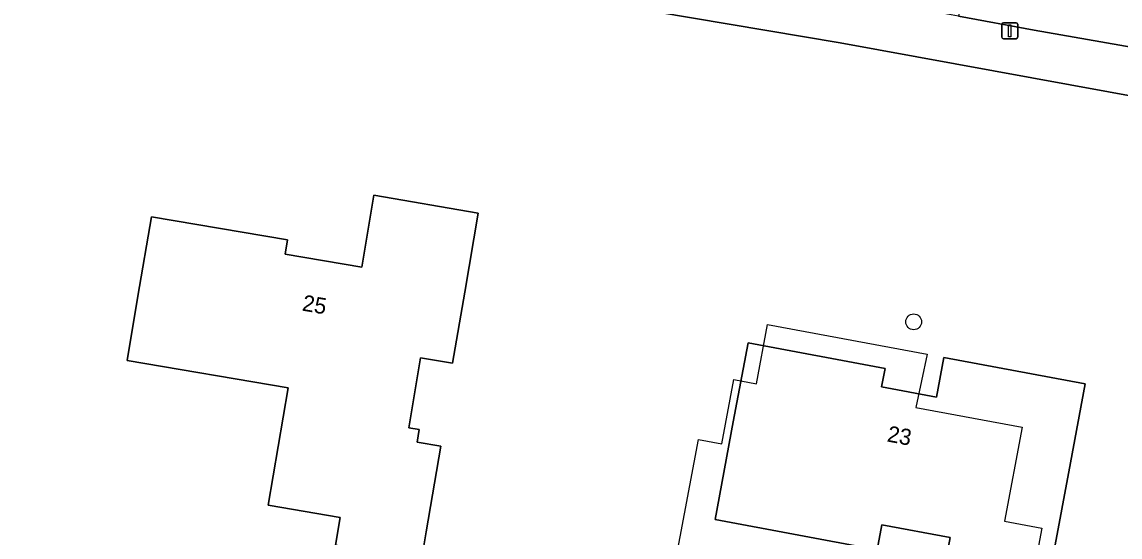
# Model space of a CAD drawing. Extents: x 161483 to 162250, y 379484 to 380833.
# Drawn here: x 161752.7 to 161821, y 380393.9 to 380426 of the extents above; entities that cross this region are included whole.
import ezdxf

# ---------------------------------------------------------------- set-up
doc = ezdxf.new("R2010")
doc.units = 0
for name, color, linetype in [('IMGEO_Boom', 7, 'Continuous'), ('IMGEO_Erf', 7, 'Continuous'), ('IMGEO_Lichtmast', 7, 'Continuous'), ('IMGEO_Pand', 7, 'Continuous'), ('IMGEO_Pand_nummerreeks', 7, 'Continuous'), ('IMGEO_Pand_vergunning_verleend', 7, 'Continuous'), ('IMGEO_Rijbaan_lokaal_open', 7, 'Continuous'), ('IMGEO_Voetpad_open', 7, 'Continuous')]:
    doc.layers.add(name, color=color, linetype=linetype)

msp = doc.modelspace()

# ---------------------------------------------------------------- linework, layer by layer
at = {"layer": 'IMGEO_Boom'}
msp.add_circle((161808.135, 380407.322), 0.489, dxfattribs=at)
at = {"layer": 'IMGEO_Erf'}
msp.add_lwpolyline([(162078.957, 380365.04), (162051.567, 380370.414), (162025.006, 380376.148), (162000, 380382.025), (161995.099, 380383.252), (161959.315, 380392.214), (161910.21, 380403.651), (161910.18, 380403.657), (161870.617, 380411.917), (161833.133, 380419.277), (161827.383, 380420.325), (161803.575, 380424.662), (161764.511, 380431.266), (161690.732, 380442.772), (161684.352, 380443.733), (161658.891, 380447.568)], dxfattribs=at)
for points in [[(161777.491, 380405.092), (161776.751, 380400.735), (161777.402, 380400.624), (161777.27, 380399.849), (161778.749, 380399.598), (161777.842, 380394.257), (161777.547, 380392.523), (161772.203, 380393.43), (161772.498, 380395.165), (161768.016, 380395.926), (161769.254, 380403.215), (161759.24, 380404.916), (161759.92, 380408.92), (161760.757, 380413.849), (161769.214, 380412.413), (161769.064, 380411.527), (161773.828, 380410.718), (161774.587, 380415.189), (161781.065, 380414.089), (161780.228, 380409.16), (161779.48, 380404.755)], [(161816.271, 380389.921), (161809.882, 380391.113), (161810.405, 380393.915), (161806.156, 380394.708), (161805.866, 380393.155), (161795.792, 380395.034), (161796.922, 380401.096), (161797.839, 380406.011), (161806.354, 380404.423), (161806.141, 380403.282), (161809.552, 380402.646), (161810.011, 380405.107), (161818.798, 380403.468), (161817.881, 380398.553)]]:
    msp.add_lwpolyline(points, close=True, dxfattribs=at)
at = {"layer": 'IMGEO_Lichtmast'}
for p, q in [((161813.707, 380425.921), (161814.497, 380425.921)), ((161814.497, 380425.921), (161813.707, 380425.921)), ((161813.607, 380425.021), (161813.607, 380425.821)), ((161813.607, 380425.821), (161813.607, 380425.021)), ((161814.597, 380425.821), (161814.597, 380425.021)), ((161814.597, 380425.021), (161814.597, 380425.821)), ((161814.497, 380424.921), (161813.707, 380424.921)), ((161813.707, 380424.921), (161814.497, 380424.921))]:
    msp.add_line(p, q, dxfattribs=at)
msp.add_lwpolyline([(161814.027, 380425.796), (161814.177, 380425.796), (161814.177, 380425.046), (161814.027, 380425.046), (161814.027, 380425.796)], dxfattribs=at)
for centre, start, end in [((161813.707, 380425.821), 90, 180), ((161813.707, 380425.821), 90, 180), ((161814.497, 380425.821), 0, 90), ((161814.497, 380425.821), 360, 90), ((161813.707, 380425.021), 180, 270), ((161813.707, 380425.021), 180, 270), ((161814.497, 380425.021), 270, 0), ((161814.497, 380425.021), 270, 0)]:
    msp.add_arc(centre, 0.1, start, end, dxfattribs=at)
at = {"layer": 'IMGEO_Pand'}
for points in [[(161780.228, 380409.16), (161781.065, 380414.089), (161774.587, 380415.189), (161773.828, 380410.718), (161769.064, 380411.527), (161769.214, 380412.413), (161760.757, 380413.849), (161759.92, 380408.92), (161759.24, 380404.916), (161769.254, 380403.215), (161768.016, 380395.926), (161772.498, 380395.165), (161772.203, 380393.43), (161777.547, 380392.523), (161777.842, 380394.257), (161778.749, 380399.598), (161777.27, 380399.849), (161777.402, 380400.624), (161776.751, 380400.735), (161777.491, 380405.092), (161779.48, 380404.755)], [(161817.881, 380398.553), (161818.798, 380403.468), (161810.011, 380405.107), (161809.552, 380402.646), (161806.141, 380403.282), (161806.354, 380404.423), (161797.839, 380406.011), (161796.922, 380401.096), (161795.792, 380395.034), (161805.866, 380393.155), (161806.156, 380394.708), (161810.405, 380393.915), (161809.882, 380391.113), (161816.271, 380389.921)]]:
    msp.add_lwpolyline(points, close=True, dxfattribs=at)
at = {"layer": 'IMGEO_Pand_vergunning_verleend'}
msp.add_lwpolyline([(161793.355, 380392.527), (161794.753, 380400.003), (161796.208, 380399.73), (161796.958, 380403.738), (161798.363, 380403.475), (161799.053, 380407.164), (161808.962, 380405.311), (161808.258, 380402.005), (161814.869, 380400.768), (161813.777, 380394.924), (161816.093, 380394.491), (161814.985, 380388.568), (161809.289, 380389.634), (161808.971, 380387.936), (161800.529, 380389.515), (161800.831, 380391.129)], close=True, dxfattribs=at)
at = {"layer": 'IMGEO_Rijbaan_lokaal_open'}
msp.add_lwpolyline([(161812.858, 380432.129), (161812.021, 380432.261), (161810.928, 380426.326), (161815.614, 380425.462), (161824.261, 380423.937), (161827.932, 380423.249), (161829.039, 380429.157), (161828.78, 380429.201)], dxfattribs=at)
at = {"layer": 'IMGEO_Voetpad_open'}
for points in [[(161690.732, 380442.772), (161764.511, 380431.266), (161803.575, 380424.662), (161827.383, 380420.325), (161833.133, 380419.277), (161870.617, 380411.917), (161910.18, 380403.657)], [(161824.261, 380423.937), (161815.614, 380425.462), (161810.928, 380426.326), (161804.301, 380427.547), (161792.014, 380429.675), (161784.503, 380430.965), (161777.227, 380432.215), (161777.074, 380432.24), (161763.28, 380434.453), (161754.881, 380435.751), (161744.785, 380437.458)]]:
    msp.add_lwpolyline(points, dxfattribs=at)

# ---------------------------------------------------------------- texts
at = {"layer": 'IMGEO_Pand_nummerreeks'}
for s, rotation, p in [('25', 350.36285, (161770.082, 380408.028)), ('23', 349.43816, (161806.433, 380399.891))]:
    msp.add_text(s, height=1, rotation=rotation, dxfattribs=at).set_placement(p)

doc.saveas('drawing.dxf')
